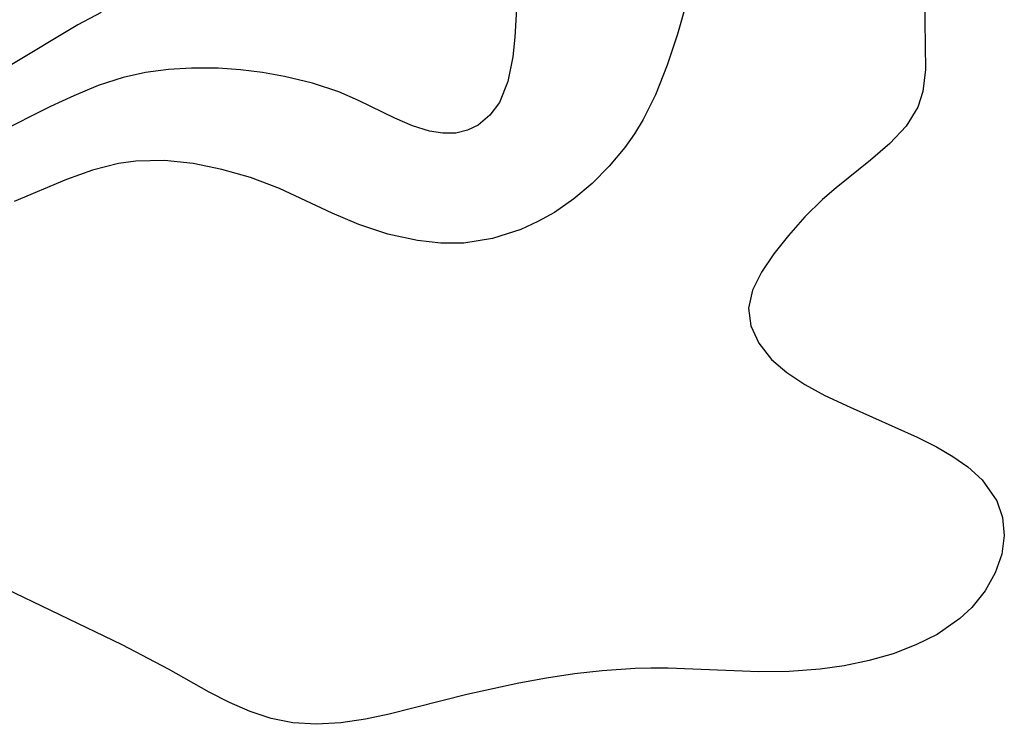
# Model space of a CAD drawing. Header units: metres. Extents: x 1073367 to 1082519, y 1569854 to 1574957.
# Tile 382 of 656: x 1076523 to 1076579, y 1573589 to 1573630. Entities that reach past the tile are written whole.
import ezdxf

# ---------------------------------------------------------------- set-up
doc = ezdxf.new("R2010")
doc.units = ezdxf.units.M
doc.layers.add('CGG_CurvaNivelLidar_v1', color=253, linetype='Continuous', lineweight=30)

msp = doc.modelspace()

# ---------------------------------------------------------------- linework, layer by layer
at = {"layer": 'CGG_CurvaNivelLidar_v1'}
for p, q in [((1076551.7036, 1573632.0743, 67.5), (1076551.4855, 1573628.6034, 67.5)), ((1076561.2622, 1573630.5855, 68), (1076560.7458, 1573628.7753, 68)), ((1076574.8616, 1573630.7341, 68.5), (1076574.8393, 1573629.4925, 68.5)), ((1076527.9311, 1573630.0054, 67), (1076526.6106, 1573629.3025, 67)), ((1076526.6106, 1573629.3025, 67), (1076522.649, 1573626.9302, 67)), ((1076574.8393, 1573629.4925, 68.5), (1076574.8693, 1573626.756, 68.5)), ((1076560.7458, 1573628.7753, 68), (1076560.1689, 1573627.0113, 68)), ((1076551.4855, 1573628.6034, 67.5), (1076551.3734, 1573627.4873, 67.5)), ((1076551.3734, 1573627.4873, 67.5), (1076551.0931, 1573626.0847, 67.5)), ((1076560.1689, 1573627.0113, 68), (1076559.4979, 1573625.3171, 68)), ((1076530.4653, 1573626.5967, 67.5), (1076529.1901, 1573626.3149, 67.5)), ((1076531.7635, 1573626.7678, 67.5), (1076530.4653, 1573626.5967, 67.5)), ((1076533.0762, 1573626.8437, 67.5), (1076531.7635, 1573626.7678, 67.5)), ((1076534.5895, 1573626.829, 67.5), (1076533.0762, 1573626.8437, 67.5)), ((1076535.8652, 1573626.7403, 67.5), (1076534.5895, 1573626.829, 67.5)), ((1076537.129, 1573626.5868, 67.5), (1076535.8652, 1573626.7403, 67.5)), ((1076538.3717, 1573626.3704, 67.5), (1076537.129, 1573626.5868, 67.5)), ((1076574.8693, 1573626.756, 68.5), (1076574.7266, 1573625.5128, 68.5)), ((1076529.1901, 1573626.3149, 67.5), (1076527.7698, 1573625.8485, 67.5)), ((1076539.9591, 1573625.9875, 67.5), (1076538.3717, 1573626.3704, 67.5)), ((1076541.4645, 1573625.4833, 67.5), (1076539.9591, 1573625.9875, 67.5)), ((1076551.0931, 1573626.0847, 67.5), (1076550.6084, 1573624.883, 67.5)), ((1076527.7698, 1573625.8485, 67.5), (1076526.3688, 1573625.2694, 67.5)), ((1076542.5804, 1573624.9985, 67.5), (1076541.4645, 1573625.4833, 67.5)), ((1076559.4979, 1573625.3171, 68), (1076558.7963, 1573623.9087, 68)), ((1076574.7266, 1573625.5128, 68.5), (1076574.4422, 1573624.6124, 68.5)), ((1076526.3688, 1573625.2694, 67.5), (1076525.0473, 1573624.6618, 67.5)), ((1076544.6635, 1573623.9806, 67.5), (1076542.5804, 1573624.9985, 67.5)), ((1076550.6084, 1573624.883, 67.5), (1076550.0739, 1573624.1512, 67.5)), ((1076525.0473, 1573624.6618, 67.5), (1076520.0811, 1573622.1711, 67.5)), ((1076574.4422, 1573624.6124, 68.5), (1076573.7731, 1573623.5295, 68.5)), ((1076545.6579, 1573623.5522, 67.5), (1076544.6635, 1573623.9806, 67.5)), ((1076550.0739, 1573624.1512, 67.5), (1076549.4073, 1573623.5977, 67.5)), ((1076558.7963, 1573623.9087, 68), (1076558.3006, 1573623.096, 68)), ((1076546.6255, 1573623.247, 67.5), (1076545.6579, 1573623.5522, 67.5)), ((1076547.3916, 1573623.1251, 67.5), (1076546.6255, 1573623.247, 67.5)), ((1076548.1257, 1573623.1398, 67.5), (1076547.3916, 1573623.1251, 67.5)), ((1076548.7949, 1573623.2997, 67.5), (1076548.1257, 1573623.1398, 67.5)), ((1076549.4073, 1573623.5977, 67.5), (1076548.7949, 1573623.2997, 67.5)), ((1076558.3006, 1573623.096, 68), (1076557.7526, 1573622.322, 68)), ((1076573.7731, 1573623.5295, 68.5), (1076572.843, 1573622.5386, 68.5)), ((1076572.843, 1573622.5386, 68.5), (1076571.7444, 1573621.5937, 68.5)), ((1076557.7526, 1573622.322, 68), (1076556.8673, 1573621.2544, 68)), ((1076528.9247, 1573621.408, 68), (1076527.4351, 1573621.0236, 68)), ((1076529.91, 1573621.544, 68), (1076528.9247, 1573621.408, 68)), ((1076531.5343, 1573621.5742, 68), (1076529.91, 1573621.544, 68)), ((1076533.1739, 1573621.4058, 68), (1076531.5343, 1573621.5742, 68)), ((1076534.813, 1573621.0734, 68), (1076533.1739, 1573621.4058, 68)), ((1076571.7444, 1573621.5937, 68.5), (1076569.7801, 1573620.021, 68.5)), ((1076527.4351, 1573621.0236, 68), (1076525.9618, 1573620.4887, 68)), ((1076536.4352, 1573620.6009, 68), (1076534.813, 1573621.0734, 68)), ((1076556.8673, 1573621.2544, 68), (1076555.8995, 1573620.2746, 68)), ((1076525.9618, 1573620.4887, 68), (1076522.978, 1573619.2448, 68)), ((1076538.0914, 1573619.9749, 68), (1076536.4352, 1573620.6009, 68)), ((1076555.8995, 1573620.2746, 68), (1076554.8581, 1573619.3921, 68)), ((1076541.0952, 1573618.5773, 68), (1076538.0914, 1573619.9749, 68)), ((1076569.7801, 1573620.021, 68.5), (1076569.0185, 1573619.3607, 68.5)), ((1076554.8581, 1573619.3921, 68), (1076553.7479, 1573618.622, 68)), ((1076569.0185, 1573619.3607, 68.5), (1076568.0023, 1573618.3599, 68.5)), ((1076553.7479, 1573618.622, 68), (1076552.8041, 1573618.0941, 68)), ((1076542.604, 1573617.9299, 68), (1076541.0952, 1573618.5773, 68)), ((1076552.8041, 1573618.0941, 68), (1076551.826, 1573617.6515, 68)), ((1076568.0023, 1573618.3599, 68.5), (1076567.0735, 1573617.3114, 68.5)), ((1076544.2624, 1573617.389, 68), (1076542.604, 1573617.9299, 68)), ((1076551.826, 1573617.6515, 68), (1076550.2269, 1573617.1326, 68)), ((1076545.947, 1573617.0234, 68), (1076544.2624, 1573617.389, 68)), ((1076547.2696, 1573616.8712, 68), (1076545.947, 1573617.0234, 68)), ((1076550.2269, 1573617.1326, 68), (1076548.5823, 1573616.8711, 68)), ((1076567.0735, 1573617.3114, 68.5), (1076566.2431, 1573616.2519, 68.5)), ((1076548.5823, 1573616.8711, 68), (1076547.2696, 1573616.8712, 68)), ((1076566.2431, 1573616.2519, 68.5), (1076565.5415, 1573615.2153, 68.5)), ((1076565.5415, 1573615.2153, 68.5), (1076565.032, 1573614.1917, 68.5)), ((1076565.032, 1573614.1917, 68.5), (1076564.8037, 1573613.1698, 68.5)), ((1076564.8037, 1573613.1698, 68.5), (1076564.9295, 1573612.152, 68.5)), ((1076564.9295, 1573612.152, 68.5), (1076565.3786, 1573611.1623, 68.5)), ((1076565.3786, 1573611.1623, 68.5), (1076566.11, 1573610.2399, 68.5)), ((1076566.11, 1573610.2399, 68.5), (1076566.9802, 1573609.4945, 68.5)), ((1076566.9802, 1573609.4945, 68.5), (1076568.0082, 1573608.8192, 68.5)), ((1076568.0082, 1573608.8192, 68.5), (1076569.1519, 1573608.1981, 68.5)), ((1076569.1519, 1573608.1981, 68.5), (1076570.5856, 1573607.5211, 68.5)), ((1076570.5856, 1573607.5211, 68.5), (1076574.4065, 1573605.8199, 68.5)), ((1076574.4065, 1573605.8199, 68.5), (1076575.5123, 1573605.2576, 68.5)), ((1076575.5123, 1573605.2576, 68.5), (1076576.4396, 1573604.7151, 68.5)), ((1076576.4396, 1573604.7151, 68.5), (1076577.2813, 1573604.1243, 68.5)), ((1076577.2813, 1573604.1243, 68.5), (1076578.1004, 1573603.3801, 68.5)), ((1076578.1004, 1573603.3801, 68.5), (1076578.9319, 1573602.1969, 68.5)), ((1076578.9319, 1573602.1969, 68.5), (1076579.2676, 1573601.2319, 68.5)), ((1076579.2676, 1573601.2319, 68.5), (1076579.3644, 1573600.2206, 68.5)), ((1076579.3644, 1573600.2206, 68.5), (1076579.2162, 1573599.143, 68.5)), ((1076579.2162, 1573599.143, 68.5), (1076578.8416, 1573598.0798, 68.5)), ((1076529.1351, 1573593.9828, 68.5), (1076521.0973, 1573597.8406, 68.5)), ((1076578.8416, 1573598.0798, 68.5), (1076578.2668, 1573597.0601, 68.5)), ((1076578.2668, 1573597.0601, 68.5), (1076577.5075, 1573596.1149, 68.5)), ((1076577.5075, 1573596.1149, 68.5), (1076576.8354, 1573595.4849, 68.5)), ((1076576.8354, 1573595.4849, 68.5), (1076575.532, 1573594.5808, 68.5)), ((1076575.532, 1573594.5808, 68.5), (1076574.3308, 1573593.9769, 68.5)), ((1076531.7733, 1573592.6016, 68.5), (1076529.1351, 1573593.9828, 68.5)), ((1076574.3308, 1573593.9769, 68.5), (1076573.0347, 1573593.4813, 68.5)), ((1076573.0347, 1573593.4813, 68.5), (1076571.6671, 1573593.0852, 68.5)), ((1076571.6671, 1573593.0852, 68.5), (1076570.2465, 1573592.7849, 68.5)), ((1076534.0913, 1573591.2897, 68.5), (1076531.7733, 1573592.6016, 68.5)), ((1076554.8805, 1573592.3262, 68.5), (1076553.2977, 1573592.0845, 68.5)), ((1076556.4661, 1573592.5094, 68.5), (1076554.8805, 1573592.3262, 68.5)), ((1076558.3506, 1573592.6354, 68.5), (1076556.4661, 1573592.5094, 68.5)), ((1076559.2261, 1573592.6554, 68.5), (1076558.3506, 1573592.6354, 68.5)), ((1076560.2258, 1573592.647, 68.5), (1076559.2261, 1573592.6554, 68.5)), ((1076565.3919, 1573592.4484, 68.5), (1076560.2258, 1573592.647, 68.5)), ((1076567.1082, 1573592.4602, 68.5), (1076565.3919, 1573592.4484, 68.5)), ((1076568.8728, 1573592.5895, 68.5), (1076567.1082, 1573592.4602, 68.5)), ((1076570.2465, 1573592.7849, 68.5), (1076568.8728, 1573592.5895, 68.5)), ((1076551.7217, 1573591.7962, 68.5), (1076548.7593, 1573591.1518, 68.5)), ((1076553.2977, 1573592.0845, 68.5), (1076551.7217, 1573591.7962, 68.5)), ((1076535.2442, 1573590.6929, 68.5), (1076534.0913, 1573591.2897, 68.5)), ((1076548.7593, 1573591.1518, 68.5), (1076544.3378, 1573590.0268, 68.5)), ((1076536.4196, 1573590.1844, 68.5), (1076535.2442, 1573590.6929, 68.5)), ((1076537.6197, 1573589.7916, 68.5), (1076536.4196, 1573590.1844, 68.5)), ((1076544.3378, 1573590.0268, 68.5), (1076542.9904, 1573589.7419, 68.5)), ((1076538.8457, 1573589.5422, 68.5), (1076537.6197, 1573589.7916, 68.5)), ((1076540.2043, 1573589.4571, 68.5), (1076538.8457, 1573589.5422, 68.5)), ((1076541.5881, 1573589.5358, 68.5), (1076540.2043, 1573589.4571, 68.5)), ((1076542.9904, 1573589.7419, 68.5), (1076541.5881, 1573589.5358, 68.5))]:
    msp.add_line(p, q, dxfattribs=at)

doc.saveas('drawing.dxf')
